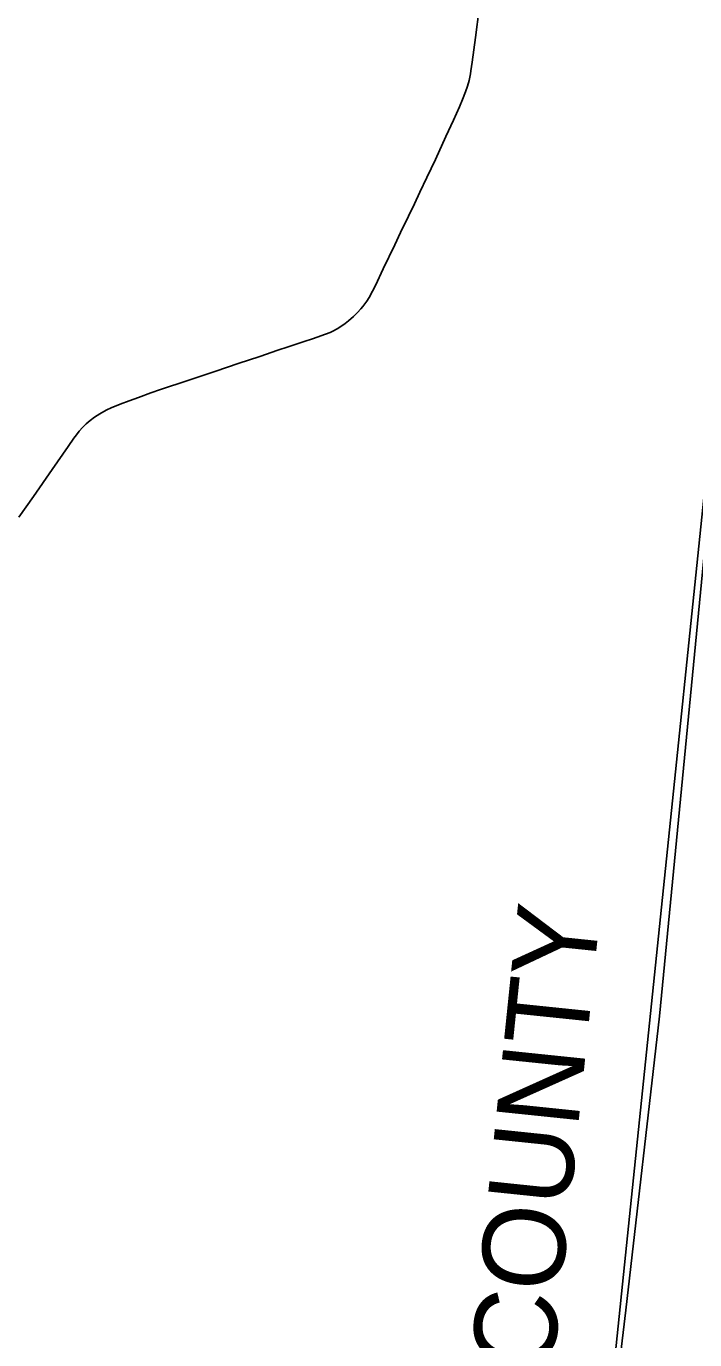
# Model space of a CAD drawing. Extents: x 0 to 34, y 0 to 22.
# Drawn here: x 8.2862 to 8.4162, y 16.8788 to 17.1341 of the extents above; entities that cross this region are included whole.
import ezdxf

# ---------------------------------------------------------------- set-up
doc = ezdxf.new("R2010")
doc.units = 0
for name, color, linetype in [('GM_X_County', 7, 'Continuous'), ('GM_X_County_Text', 7, 'Continuous'), ('GM_X_State_Route', 7, 'Continuous'), ('SC_Scratch1', 7, 'Continuous')]:
    doc.layers.add(name, color=color, linetype=linetype)

msp = doc.modelspace()

# ---------------------------------------------------------------- linework, layer by layer
at = {"layer": 'GM_X_County'}
msp.add_lwpolyline([(8.427544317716, 17.129192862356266), (8.409349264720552, 16.94170659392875), (8.40281841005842, 16.884522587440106), (8.393708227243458, 16.807976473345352), (8.391543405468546, 16.78661671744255), (8.376247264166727, 16.64530840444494), (8.37123204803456, 16.59069212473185), (8.286624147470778, 16.598376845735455), (8.162863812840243, 16.60739579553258), (8.07066769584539, 16.614305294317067), (8.031105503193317, 16.617264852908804), (7.974745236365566, 16.621813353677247), (7.846960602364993, 16.632399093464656), (7.831131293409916, 16.633813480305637), (7.664482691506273, 16.649895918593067)], dxfattribs=at)
at = {"layer": 'GM_X_State_Route'}
msp.add_lwpolyline([(8.284749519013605, 17.038696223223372), (8.287546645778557, 17.042711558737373), (8.291190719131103, 17.04795195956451), (8.29431481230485, 17.052449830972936), (8.295451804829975, 17.05405828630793), (8.295919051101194, 17.054694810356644), (8.296439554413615, 17.055394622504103), (8.297114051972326, 17.056128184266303), (8.297813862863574, 17.056811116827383), (8.298615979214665, 17.057494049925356), (8.29943550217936, 17.058116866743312), (8.300459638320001, 17.058799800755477), (8.301240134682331, 17.059257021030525), (8.301851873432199, 17.059576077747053), (8.30267508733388, 17.059942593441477), (8.304439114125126, 17.060650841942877), (8.306212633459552, 17.061331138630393), (8.307997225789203, 17.061979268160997), (8.310427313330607, 17.062858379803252), (8.312273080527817, 17.063490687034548), (8.317573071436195, 17.065257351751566), (8.32112010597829, 17.06644865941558), (8.323072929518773, 17.067087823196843), (8.32736776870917, 17.068541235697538), (8.331618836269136, 17.069960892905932), (8.335119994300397, 17.07113163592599), (8.337121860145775, 17.07179347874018), (8.340269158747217, 17.072845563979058), (8.341866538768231, 17.073388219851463), (8.34276621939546, 17.073692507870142), (8.344410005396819, 17.07425784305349), (8.345288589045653, 17.07460431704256), (8.345813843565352, 17.074839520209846), (8.346646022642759, 17.075281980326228), (8.347578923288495, 17.0758657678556), (8.348218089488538, 17.07632404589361), (8.348872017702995, 17.07684982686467), (8.349814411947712, 17.07768833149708), (8.350606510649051, 17.078457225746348), (8.351281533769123, 17.07918973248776), (8.351680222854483, 17.07967596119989), (8.3524232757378, 17.080693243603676), (8.352873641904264, 17.081401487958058), (8.353561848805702, 17.08264184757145), (8.354116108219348, 17.08371819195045), (8.355628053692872, 17.086955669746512), (8.357847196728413, 17.091615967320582), (8.359007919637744, 17.094039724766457), (8.360535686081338, 17.09718913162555), (8.36169641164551, 17.099604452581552), (8.362754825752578, 17.101900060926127), (8.364120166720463, 17.104742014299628), (8.365777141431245, 17.10823684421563), (8.367832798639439, 17.112722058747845), (8.369266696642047, 17.11587146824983), (8.370444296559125, 17.11847452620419), (8.37106763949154, 17.11987414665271), (8.371639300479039, 17.12139347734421), (8.37200634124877, 17.122503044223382), (8.372313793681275, 17.12361261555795), (8.37257747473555, 17.124886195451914), (8.372689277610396, 17.125438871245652), (8.37290233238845, 17.12717178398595), (8.373576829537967, 17.131924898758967), (8.374289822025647, 17.137522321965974)], dxfattribs=at)
at = {"layer": 'SC_Scratch1'}
msp.add_lwpolyline([(8.432454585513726, 17.182235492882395), (8.37123204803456, 16.59069212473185), (8.3874289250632, 16.58942118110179), (8.347240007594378, 16.4357159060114)], dxfattribs=at)

# ---------------------------------------------------------------- texts
at = {"layer": 'GM_X_County_Text'}
msp.add_text('CHAMPAIGN COUNTY', height=0.016074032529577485, rotation=84.088753, dxfattribs=at).set_placement((8.374548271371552, 16.736781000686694))

doc.saveas('drawing.dxf')
